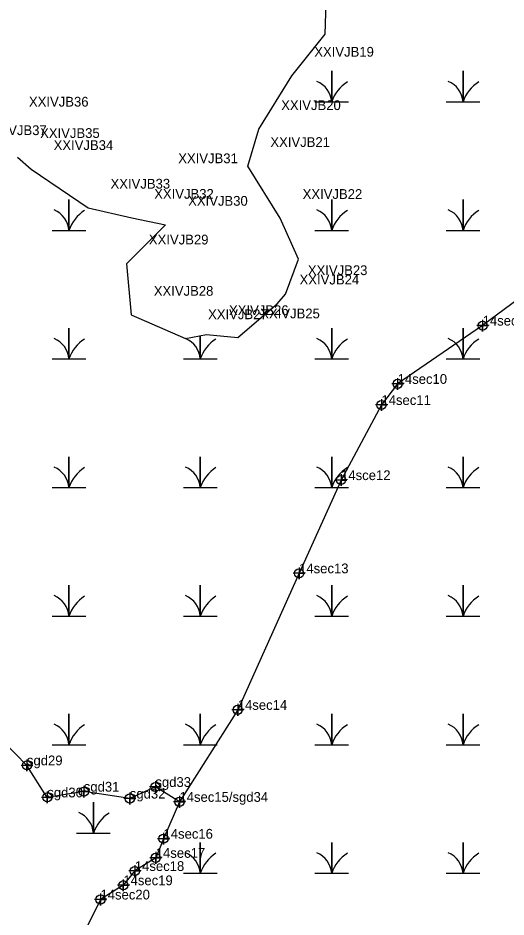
# Model space of a CAD drawing. Extents: x 2071991 to 2268989, y 436479 to 469629.
# Drawn here: x 2263445.4 to 2263695.1, y 442181.7 to 442641.7 of the extents above; entities that cross this region are included whole.
import ezdxf

# ---------------------------------------------------------------- set-up
doc = ezdxf.new("R2010")
doc.units = 0
for name, color, linetype in [('Exist Environmental Wetland Boundary', 7, 'Continuous'), ('Exist Environmental Wetland Boundary Cogo Comment', 7, 'Continuous'), ('Exist Hydro Jurisdictional Stream or Body of Water NEU Mitigable', 7, 'Continuous'), ('Exist Hydro Jurisdictional Stream or Body of Water NEU Mitigable Cogo Comment', 7, 'Continuous'), ('Exist Hydro Jurisdictional Stream or Body of Water NEU Mitigable Cogo Point CELL', 7, 'Continuous'), ('Exist Hydro Swamp or Marsh', 7, 'Continuous')]:
    doc.layers.add(name, color=color, linetype=linetype)

msp = doc.modelspace()

# ---------------------------------------------------------------- linework, layer by layer
at = {"layer": 'Exist Environmental Wetland Boundary'}
msp.add_lwpolyline([(2263445.26, 442570.44), (2263452.16, 442564.27), (2263481.27, 442544.53), (2263503.6, 442539.34), (2263520.97, 442535.77), (2263500.88, 442515.97), (2263503.39, 442489.72), (2263531.17, 442477.73), (2263541.87, 442479.82), (2263557.85, 442478.15), (2263577.96, 442495.49), (2263582.19, 442500.29), (2263588.87, 442518.34), (2263579.54, 442539.26), (2263563.03, 442565.85), (2263568.56, 442584.73), (2263585.49, 442612.03), (2263602.54, 442633.4), (2263603.07, 442649.58)], dxfattribs=at)
at = {"layer": 'Exist Hydro Jurisdictional Stream or Body of Water NEU Mitigable'}
for points in [[(2263720.2, 442511.78), (2263683.1, 442484.3), (2263639.63, 442454.48), (2263631.34, 442443.68), (2263610.71, 442405.26), (2263589.23, 442357.57), (2263557.85, 442287.71), (2263528.03, 442240.65), (2263519.87, 442221.79), (2263515.9, 442212), (2263505.21, 442205.27), (2263499.32, 442197.98), (2263487.64, 442190.69), (2263477.78, 442170.67), (2263442.74, 442150.01), (2263444.1, 442133.27), (2263425.3, 442097.75), (2263408.78, 442062.43), (2263397.91, 442023.27), (2263381.12, 441956.41)], [(2263528.03, 442240.65), (2263515.73, 442248.26), (2263502.65, 442242.34), (2263479.11, 442245.86), (2263460.43, 442242.92), (2263450.02, 442259.32), (2263425.93, 442283.85)]]:
    msp.add_lwpolyline(points, dxfattribs=at)
at = {"layer": 'Exist Hydro Jurisdictional Stream or Body of Water NEU Mitigable Cogo Point CELL'}
for points in [[(2263683.1, 442487.3), (2263683.1, 442481.3), (2263683.1, 442484.3), (2263686.1, 442484.3), (2263680.1, 442484.3)], [(2263639.63, 442457.48), (2263639.63, 442451.48), (2263639.63, 442454.48), (2263642.63, 442454.48), (2263636.63, 442454.48)], [(2263631.34, 442446.68), (2263631.34, 442440.68), (2263631.34, 442443.68), (2263634.34, 442443.68), (2263628.34, 442443.68)], [(2263610.71, 442408.26), (2263610.71, 442402.26), (2263610.71, 442405.26), (2263613.71, 442405.26), (2263607.71, 442405.26)], [(2263589.23, 442360.57), (2263589.23, 442354.57), (2263589.23, 442357.57), (2263592.23, 442357.57), (2263586.23, 442357.57)], [(2263557.85, 442290.71), (2263557.85, 442284.71), (2263557.85, 442287.71), (2263560.85, 442287.71), (2263554.85, 442287.71)], [(2263450.02, 442262.32), (2263450.02, 442256.32), (2263450.02, 442259.32), (2263453.02, 442259.32), (2263447.02, 442259.32)], [(2263479.11, 442248.86), (2263479.11, 442242.86), (2263479.11, 442245.86), (2263482.11, 442245.86), (2263476.11, 442245.86)], [(2263515.73, 442251.26), (2263515.73, 442245.26), (2263515.73, 442248.26), (2263518.73, 442248.26), (2263512.73, 442248.26)], [(2263460.43, 442245.92), (2263460.43, 442239.92), (2263460.43, 442242.92), (2263463.43, 442242.92), (2263457.43, 442242.92)], [(2263502.65, 442245.34), (2263502.65, 442239.34), (2263502.65, 442242.34), (2263505.65, 442242.34), (2263499.65, 442242.34)], [(2263528.03, 442243.65), (2263528.03, 442237.65), (2263528.03, 442240.65), (2263531.03, 442240.65), (2263525.03, 442240.65)], [(2263519.87, 442224.79), (2263519.87, 442218.79), (2263519.87, 442221.79), (2263522.87, 442221.79), (2263516.87, 442221.79)], [(2263515.9, 442215), (2263515.9, 442209), (2263515.9, 442212), (2263518.9, 442212), (2263512.9, 442212)], [(2263505.21, 442208.27), (2263505.21, 442202.27), (2263505.21, 442205.27), (2263508.21, 442205.27), (2263502.21, 442205.27)], [(2263499.32, 442200.98), (2263499.32, 442194.98), (2263499.32, 442197.98), (2263502.32, 442197.98), (2263496.32, 442197.98)], [(2263487.64, 442193.69), (2263487.64, 442187.69), (2263487.64, 442190.69), (2263490.64, 442190.69), (2263484.64, 442190.69)]]:
    msp.add_lwpolyline(points, dxfattribs=at)
for centre in [(2263683.1, 442484.3), (2263639.63, 442454.48), (2263631.34, 442443.68), (2263610.71, 442405.26), (2263589.23, 442357.57), (2263557.85, 442287.71), (2263450.02, 442259.32), (2263479.11, 442245.86), (2263515.73, 442248.26), (2263460.43, 442242.92), (2263502.65, 442242.34), (2263528.03, 442240.65), (2263519.87, 442221.79), (2263515.9, 442212), (2263505.21, 442205.27), (2263499.32, 442197.98), (2263487.64, 442190.69)]:
    msp.add_circle(centre, 2.34, dxfattribs=at)
at = {"layer": 'Exist Hydro Swamp or Marsh'}
for points in [[(2263597.3, 442598.77), (2263605.9, 442598.77), (2263605.9, 442614.55), (2263605.9, 442598.77), (2263614.5, 442598.77)], [(2263664.5, 442598.77), (2263673.1, 442598.77), (2263673.1, 442614.55), (2263673.1, 442598.77), (2263681.7, 442598.77)], [(2263462.89, 442532.99), (2263471.49, 442532.99), (2263471.49, 442548.77), (2263471.49, 442532.99), (2263480.09, 442532.99)], [(2263597.3, 442532.99), (2263605.9, 442532.99), (2263605.9, 442548.77), (2263605.9, 442532.99), (2263614.5, 442532.99)], [(2263664.5, 442532.99), (2263673.1, 442532.99), (2263673.1, 442548.77), (2263673.1, 442532.99), (2263681.7, 442532.99)], [(2263462.89, 442467.21), (2263471.49, 442467.21), (2263471.49, 442482.99), (2263471.49, 442467.21), (2263480.09, 442467.21)], [(2263597.3, 442467.21), (2263605.9, 442467.21), (2263605.9, 442482.99), (2263605.9, 442467.21), (2263614.5, 442467.21)], [(2263664.5, 442467.21), (2263673.1, 442467.21), (2263673.1, 442482.99), (2263673.1, 442467.21), (2263681.7, 442467.21)], [(2263530.09, 442467.21), (2263538.69, 442467.21), (2263538.69, 442479.2)], [(2263538.69, 442479.2), (2263538.69, 442467.21), (2263547.3, 442467.21)], [(2263462.89, 442401.43), (2263471.49, 442401.43), (2263471.49, 442417.21), (2263471.49, 442401.43), (2263480.09, 442401.43)], [(2263530.09, 442401.43), (2263538.69, 442401.43), (2263538.69, 442417.21), (2263538.69, 442401.43), (2263547.3, 442401.43)], [(2263597.3, 442401.43), (2263605.9, 442401.43), (2263605.9, 442417.21), (2263605.9, 442401.43), (2263614.5, 442401.43)], [(2263664.5, 442401.43), (2263673.1, 442401.43), (2263673.1, 442417.21), (2263673.1, 442401.43), (2263681.7, 442401.43)], [(2263462.89, 442335.65), (2263471.49, 442335.65), (2263471.49, 442351.43), (2263471.49, 442335.65), (2263480.09, 442335.65)], [(2263530.09, 442335.65), (2263538.69, 442335.65), (2263538.69, 442351.43), (2263538.69, 442335.65), (2263547.3, 442335.65)], [(2263597.3, 442335.65), (2263605.9, 442335.65), (2263605.9, 442351.43), (2263605.9, 442335.65), (2263614.5, 442335.65)], [(2263664.5, 442335.65), (2263673.1, 442335.65), (2263673.1, 442351.43), (2263673.1, 442335.65), (2263681.7, 442335.65)], [(2263462.89, 442269.87), (2263471.49, 442269.87), (2263471.49, 442285.65), (2263471.49, 442269.87), (2263480.09, 442269.87)], [(2263530.09, 442269.87), (2263538.69, 442269.87), (2263538.69, 442285.65), (2263538.69, 442269.87), (2263547.3, 442269.87)], [(2263597.3, 442269.87), (2263605.9, 442269.87), (2263605.9, 442285.65), (2263605.9, 442269.87), (2263614.5, 442269.87)], [(2263664.5, 442269.87), (2263673.1, 442269.87), (2263673.1, 442285.65), (2263673.1, 442269.87), (2263681.7, 442269.87)], [(2263475.44, 442224.68), (2263484.04, 442224.68), (2263484.04, 442240.46), (2263484.04, 442224.68), (2263492.65, 442224.68)], [(2263530.09, 442204.09), (2263538.69, 442204.09), (2263538.69, 442219.87), (2263538.69, 442204.09), (2263547.3, 442204.09)], [(2263597.3, 442204.09), (2263605.9, 442204.09), (2263605.9, 442219.87), (2263605.9, 442204.09), (2263614.5, 442204.09)], [(2263664.5, 442204.09), (2263673.1, 442204.09), (2263673.1, 442219.87), (2263673.1, 442204.09), (2263681.7, 442204.09)]]:
    msp.add_lwpolyline(points, dxfattribs=at)
for centre, radius, start, end in [((2263593.63, 442597.88), 12.3, 4.1403, 67.535), ((2263624.14, 442592.71), 19.22, 122.1274, 161.6222), ((2263660.83, 442597.88), 12.3, 4.1403, 67.535), ((2263691.34, 442592.71), 19.22, 122.1274, 161.6222), ((2263459.22, 442532.1), 12.3, 4.1403, 67.535), ((2263489.73, 442526.93), 19.22, 122.1274, 161.6222), ((2263593.63, 442532.1), 12.3, 4.1403, 67.535), ((2263624.14, 442526.93), 19.22, 122.1274, 161.6222), ((2263660.83, 442532.1), 12.3, 4.1403, 67.535), ((2263691.34, 442526.93), 19.22, 122.1274, 161.6222), ((2263459.22, 442466.32), 12.3, 4.1403, 67.535), ((2263489.73, 442461.15), 19.22, 122.1274, 161.6222), ((2263526.43, 442466.32), 12.3, 4.1403, 67.535), ((2263556.94, 442461.15), 19.22, 122.1274, 161.6222), ((2263593.63, 442466.32), 12.3, 4.1403, 67.535), ((2263624.14, 442461.15), 19.22, 122.1274, 161.6222), ((2263660.83, 442466.32), 12.3, 4.1403, 67.535), ((2263691.34, 442461.15), 19.22, 122.1274, 161.6222), ((2263459.22, 442400.54), 12.3, 4.1403, 67.535), ((2263489.73, 442395.37), 19.22, 122.1274, 161.6222), ((2263526.43, 442400.54), 12.3, 4.1403, 67.535), ((2263556.94, 442395.37), 19.22, 122.1274, 161.6222), ((2263593.63, 442400.54), 12.3, 4.1403, 67.535), ((2263624.14, 442395.37), 19.22, 122.1274, 161.6222), ((2263660.83, 442400.54), 12.3, 4.1403, 67.535), ((2263691.34, 442395.37), 19.22, 122.1274, 161.6222), ((2263459.22, 442334.76), 12.3, 4.1403, 67.535), ((2263489.73, 442329.59), 19.22, 122.1274, 161.6222), ((2263526.43, 442334.76), 12.3, 4.1403, 67.535), ((2263556.94, 442329.59), 19.22, 122.1274, 161.6222), ((2263593.63, 442334.76), 12.3, 4.1403, 67.535), ((2263624.14, 442329.59), 19.22, 122.1274, 161.6222), ((2263660.83, 442334.76), 12.3, 4.1403, 67.535), ((2263691.34, 442329.59), 19.22, 122.1274, 161.6222), ((2263459.22, 442268.98), 12.3, 4.1403, 67.535), ((2263489.73, 442263.81), 19.22, 122.1274, 161.6222), ((2263526.43, 442268.98), 12.3, 4.1403, 67.535), ((2263556.94, 442263.81), 19.22, 122.1274, 161.6222), ((2263593.63, 442268.98), 12.3, 4.1403, 67.535), ((2263624.14, 442263.81), 19.22, 122.1274, 161.6222), ((2263660.83, 442268.98), 12.3, 4.1403, 67.535), ((2263691.34, 442263.81), 19.22, 122.1274, 161.6222), ((2263471.78, 442223.79), 12.3, 4.1403, 67.535), ((2263502.29, 442218.62), 19.22, 122.1274, 161.6222), ((2263526.43, 442203.2), 12.3, 4.1403, 67.535), ((2263556.94, 442198.03), 19.22, 122.1274, 161.6222), ((2263593.63, 442203.2), 12.3, 4.1403, 67.535), ((2263624.14, 442198.03), 19.22, 122.1274, 161.6222), ((2263660.83, 442203.2), 12.3, 4.1403, 67.535), ((2263691.34, 442198.03), 19.22, 122.1274, 161.6222)]:
    msp.add_arc(centre, radius, start, end, dxfattribs=at)

# ---------------------------------------------------------------- texts
at = {"layer": 'Exist Environmental Wetland Boundary Cogo Comment'}
for s, p in [('XXIVJB19 ', (2263597, 442621.87)), ('XXIVJB36 ', (2263451.05, 442596.33)), ('XXIVJB20 ', (2263580.07, 442594.57)), ('XXIVJB37 ', (2263429.66, 442581.75)), ('XXIVJB35 ', (2263456.77, 442580.29)), ('XXIVJB34 ', (2263463.67, 442574.11)), ('XXIVJB21 ', (2263574.54, 442575.69)), ('XXIVJB31 ', (2263527.41, 442567.37)), ('XXIVJB33 ', (2263492.78, 442554.37)), ('XXIVJB32 ', (2263515.11, 442549.18)), ('XXIVJB30 ', (2263532.48, 442545.61)), ('XXIVJB22 ', (2263591.05, 442549.1)), ('XXIVJB29 ', (2263512.39, 442525.81)), ('XXIVJB23 ', (2263593.7, 442510.13)), ('XXIVJB24 ', (2263589.47, 442505.33)), ('XXIVJB28 ', (2263514.9, 442499.56)), ('XXIVJB27 ', (2263542.68, 442487.57)), ('XXIVJB26 ', (2263553.38, 442489.66)), ('XXIVJB25 ', (2263569.36, 442487.99))]:
    msp.add_text(s, height=5, dxfattribs=at).set_placement(p)
at = {"layer": 'Exist Hydro Jurisdictional Stream or Body of Water NEU Mitigable Cogo Comment'}
for s, p in [('14sec9', (2263683.1, 442484.3)), ('14sec10', (2263639.63, 442454.48)), ('14sec11', (2263631.34, 442443.68)), ('14sce12', (2263610.71, 442405.26)), ('14sec13', (2263589.23, 442357.57)), ('14sec14', (2263557.85, 442287.71)), ('sgd29', (2263450.02, 442259.32)), ('sgd33', (2263515.73, 442248.26)), ('sgd30', (2263460.43, 442242.92)), ('sgd31', (2263479.11, 442245.86)), ('sgd32', (2263502.65, 442242.34)), ('14sec15/sgd34', (2263528.03, 442240.65)), ('14sec16', (2263519.87, 442221.79)), ('14sec17', (2263515.9, 442212)), ('14sec18', (2263505.21, 442205.27)), ('14sec19', (2263499.32, 442197.98)), ('14sec20', (2263487.64, 442190.69))]:
    msp.add_text(s, height=5, dxfattribs=at).set_placement(p)

doc.saveas('drawing.dxf')
